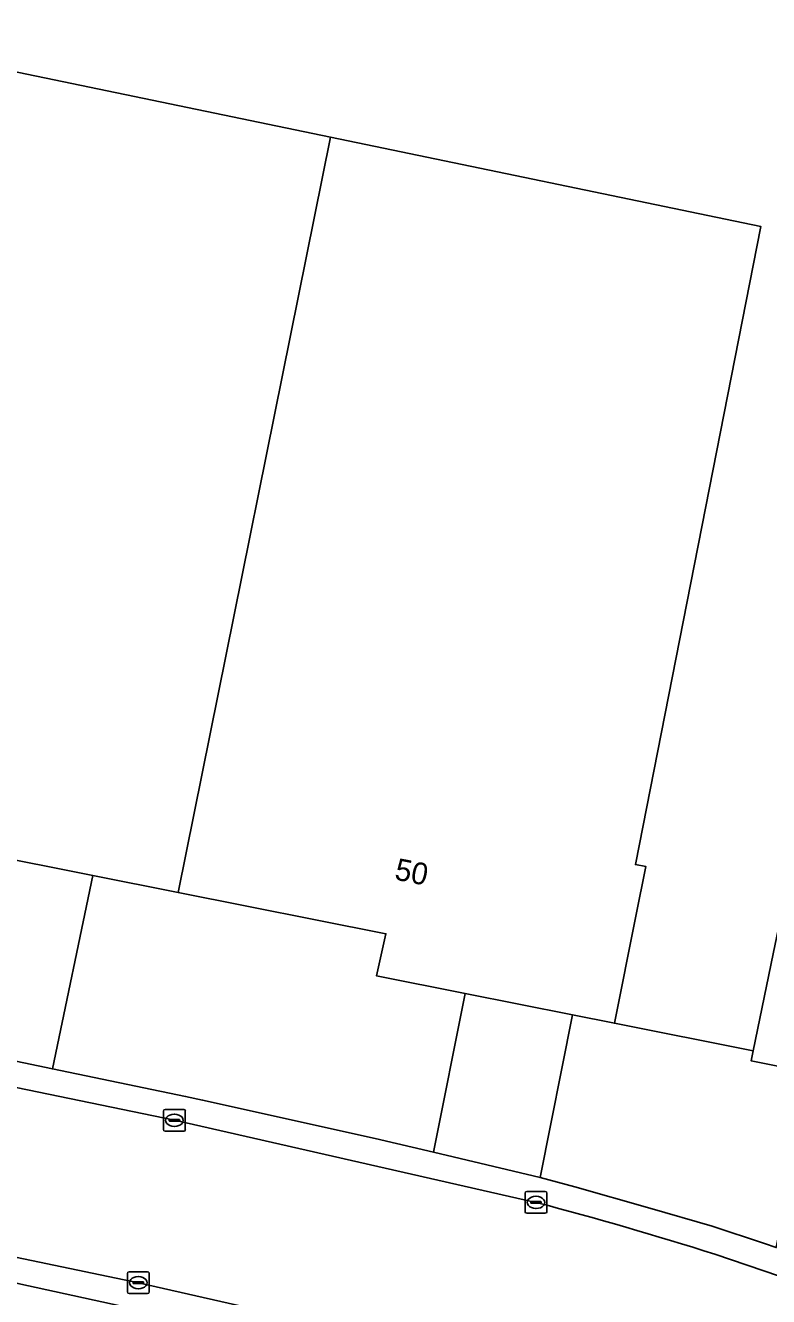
# Model space of a CAD drawing. Extents: x 157692 to 159674, y 381452 to 383291.
# Drawn here: x 159244.5 to 159278.5, y 382781.7 to 382839.8 of the extents above; entities that cross this region are included whole.
import ezdxf

# ---------------------------------------------------------------- set-up
doc = ezdxf.new("R2010")
doc.units = 0
for name, color, linetype in [('IMGEO_Erf', 7, 'Continuous'), ('IMGEO_Kolk', 7, 'Continuous'), ('IMGEO_Pand', 7, 'Continuous'), ('IMGEO_Pand_nummerreeks', 7, 'Continuous'), ('IMGEO_Parkeervlak_open', 7, 'Continuous'), ('IMGEO_Rijbaan_lokaal_open', 7, 'Continuous'), ('IMGEO_Voetpad_open', 7, 'Continuous')]:
    doc.layers.add(name, color=color, linetype=linetype)

msp = doc.modelspace()

# ---------------------------------------------------------------- linework, layer by layer
at = {"layer": 'IMGEO_Erf'}
msp.add_lwpolyline([(159234.651, 382849.296), (159227.207, 382813.206), (159226.197, 382808.309), (159207.572, 382812.152), (159204.778, 382812.728), (159204.538, 382812.778), (159202.484, 382811.092), (159201.069, 382810.709), (159193.181, 382809.902), (159231.186, 382802.159), (159231.261, 382802.503), (159232.248, 382807.046), (159232.812, 382809.643), (159233.291, 382809.557), (159239.291, 382838.713), (159258.496, 382834.723), (159278.194, 382830.631), (159272.447, 382801.43), (159272.919, 382801.346), (159272.465, 382799.071), (159271.486, 382794.167), (159277.834, 382792.902), (159278.758, 382797.353)], dxfattribs=at)
at = {"layer": 'IMGEO_Kolk'}
for p, q in [((159250.847, 382789.3), (159250.847, 382790.152)), ((159250.922, 382790.226), (159251.774, 382790.226)), ((159251.335, 382790.006), (159251.36, 382790.006)), ((159251.848, 382790.152), (159251.848, 382789.3)), ((159251.106, 382789.72), (159251.106, 382789.732)), ((159251.544, 382789.683), (159251.146, 382789.683)), ((159251.149, 382789.769), (159251.547, 382789.769)), ((159251.358, 382789.446), (159251.333, 382789.446)), ((159251.59, 382789.732), (159251.59, 382789.72)), ((159251.774, 382789.226), (159250.922, 382789.226)), ((159267.396, 382785.545), (159267.396, 382786.397)), ((159267.471, 382786.471), (159268.323, 382786.471)), ((159268.397, 382786.397), (159268.397, 382785.545)), ((159267.655, 382785.965), (159267.655, 382785.977)), ((159268.093, 382785.928), (159267.695, 382785.928)), ((159267.698, 382786.014), (159268.096, 382786.014)), ((159267.884, 382786.251), (159267.909, 382786.251)), ((159268.139, 382785.977), (159268.139, 382785.965)), ((159268.323, 382785.471), (159267.471, 382785.471)), ((159267.907, 382785.691), (159267.882, 382785.691)), ((159249.197, 382781.87), (159249.197, 382782.722)), ((159249.272, 382782.796), (159250.124, 382782.796)), ((159249.499, 382782.339), (159249.897, 382782.339)), ((159249.685, 382782.576), (159249.71, 382782.576)), ((159250.198, 382782.722), (159250.198, 382781.87)), ((159250.124, 382781.796), (159249.272, 382781.796)), ((159249.456, 382782.29), (159249.456, 382782.302)), ((159249.894, 382782.253), (159249.496, 382782.253)), ((159249.708, 382782.016), (159249.683, 382782.016)), ((159249.94, 382782.302), (159249.94, 382782.29))]:
    msp.add_line(p, q, dxfattribs=at)
for points in [[(159250.847, 382789.3), (159250.847, 382790.152)], [(159250.922, 382790.226), (159251.774, 382790.226)], [(159251.848, 382790.152), (159251.848, 382789.3)], [(159251.774, 382789.226), (159250.922, 382789.226)], [(159267.396, 382785.545), (159267.396, 382786.397)], [(159267.471, 382786.471), (159268.323, 382786.471)], [(159268.397, 382786.397), (159268.397, 382785.545)], [(159268.323, 382785.471), (159267.471, 382785.471)], [(159249.197, 382781.87), (159249.197, 382782.722)], [(159249.272, 382782.796), (159250.124, 382782.796)], [(159250.198, 382782.722), (159250.198, 382781.87)], [(159250.124, 382781.796), (159249.272, 382781.796)]]:
    msp.add_lwpolyline(points, dxfattribs=at)
for centre, radius, start, end in [((159250.924, 382790.15), 0.0765, 91.55205, 178.44795), ((159250.924, 382790.15), 0.0765, 91.55205, 178.44795), ((159251.772, 382790.15), 0.0765, 1.55205, 88.44795), ((159251.772, 382790.15), 0.0765, 1.55205, 88.44795), ((159250.924, 382789.302), 0.0765, 181.55205, 268.44795), ((159250.924, 382789.302), 0.0765, 181.55205, 268.44795), ((159251.146, 382789.729), 0.0403, 85.87752, 175.75265), ((159251.143, 382789.719), 0.0366, 178.93798, 274.71019), ((159251.547, 382789.726), 0.043, 264.86636, 352.45326), ((159251.551, 382789.731), 0.0386, 1.73085, 96.63898), ((159251.772, 382789.302), 0.0765, 271.55205, 358.44795), ((159251.772, 382789.302), 0.0765, 271.55205, 358.44795), ((159267.473, 382786.395), 0.0765, 91.55205, 178.44795), ((159267.473, 382786.395), 0.0765, 91.55205, 178.44795), ((159268.321, 382786.395), 0.0765, 1.55205, 88.44795), ((159268.321, 382786.395), 0.0765, 1.55205, 88.44795), ((159267.695, 382785.974), 0.0403, 85.87752, 175.75265), ((159267.692, 382785.964), 0.0366, 178.93798, 274.71019), ((159268.096, 382785.971), 0.043, 264.86636, 352.45326), ((159268.1, 382785.976), 0.0386, 1.73085, 96.63898), ((159267.473, 382785.547), 0.0765, 181.55205, 268.44795), ((159267.473, 382785.547), 0.0765, 181.55205, 268.44795), ((159268.321, 382785.547), 0.0765, 271.55205, 358.44795), ((159268.321, 382785.547), 0.0765, 271.55205, 358.44795), ((159249.274, 382782.72), 0.0765, 91.55205, 178.44795), ((159249.274, 382782.72), 0.0765, 91.55205, 178.44795), ((159249.496, 382782.299), 0.0403, 85.87752, 175.75265), ((159249.901, 382782.301), 0.0386, 1.73085, 96.63898), ((159250.122, 382782.72), 0.0765, 1.55205, 88.44795), ((159250.122, 382782.72), 0.0765, 1.55205, 88.44795), ((159249.274, 382781.872), 0.0765, 181.55205, 268.44795), ((159249.274, 382781.872), 0.0765, 181.55205, 268.44795), ((159249.493, 382782.289), 0.0366, 178.93798, 274.71019), ((159249.897, 382782.296), 0.043, 264.86636, 352.45326), ((159250.122, 382781.872), 0.0765, 271.55205, 358.44795), ((159250.122, 382781.872), 0.0765, 271.55205, 358.44795)]:
    msp.add_arc(centre, radius, start, end, dxfattribs=at)
for centre, major_axis, ratio, start_param, end_param in [((159251.334, 382789.726), (-0.387, 0.002), 0.722429, 4.712389, 7.853982), ((159251.359, 382789.726), (-0.39, 0.002), 0.717154, 1.570796, 4.712389), ((159267.883, 382785.971), (-0.387, 0.002), 0.722429, 4.712389, 7.853982), ((159267.908, 382785.971), (-0.39, 0.002), 0.717154, 1.570796, 4.712389), ((159249.684, 382782.296), (-0.387, 0.002), 0.722429, 4.712389, 7.853982), ((159249.709, 382782.296), (-0.39, 0.002), 0.717154, 1.570796, 4.712389)]:
    msp.add_ellipse(centre, major_axis=major_axis, ratio=ratio, start_param=start_param, end_param=end_param, dxfattribs=at)
at = {"layer": 'IMGEO_Pand'}
for points in [[(159258.496, 382834.723), (159239.291, 382838.713), (159233.291, 382809.557), (159232.812, 382809.643), (159232.248, 382807.046), (159231.261, 382802.503), (159231.186, 382802.159), (159237.819, 382800.84), (159242.053, 382800.005), (159242.468, 382801.952), (159247.611, 382800.93), (159251.526, 382800.152)], [(159277.834, 382792.902), (159277.742, 382792.457), (159280.49, 382791.893), (159297.752, 382788.351), (159301.242, 382787.635), (159302.256, 382792.532), (159310.468, 382832.212), (159286.987, 382837.021), (159278.758, 382797.353)], [(159278.194, 382830.631), (159258.496, 382834.723), (159251.526, 382800.152), (159261.025, 382798.264), (159260.604, 382796.336), (159264.65, 382795.529), (159269.574, 382794.548), (159271.486, 382794.167), (159272.465, 382799.071), (159272.919, 382801.346), (159272.447, 382801.43)]]:
    msp.add_lwpolyline(points, close=True, dxfattribs=at)
at = {"layer": 'IMGEO_Parkeervlak_open'}
for points in [[(159235.913, 382794.142), (159245.766, 382792.081), (159247.611, 382800.93), (159242.468, 382801.952), (159242.053, 382800.005), (159237.819, 382800.84), (159236.493, 382794.525)], [(159266.79, 382777.169), (159263.202, 382778.062), (159263.006, 382778.107), (159259.69, 382778.869), (159244.185, 382782.262), (159227.738, 382785.666)]]:
    msp.add_lwpolyline(points, dxfattribs=at)
msp.add_lwpolyline([(159269.574, 382794.548), (159264.65, 382795.529), (159263.204, 382788.273), (159268.091, 382787.106)], close=True, dxfattribs=at)
at = {"layer": 'IMGEO_Rijbaan_lokaal_open'}
for points in [[(159142.303, 382804.672), (159154.207, 382802.251), (159172.516, 382798.525), (159191.396, 382794.678), (159212.814, 382790.358), (159227.146, 382786.964), (159231.122, 382786.156), (159249.698, 382782.295), (159265.922, 382778.61)], [(159267.897, 382785.971), (159251.348, 382789.727), (159232.635, 382793.6), (159214.213, 382797.832)], [(159281.235, 382781.843), (159276.089, 382783.595)]]:
    msp.add_lwpolyline(points, dxfattribs=at)
msp.add_arc((159227.02, 382629.725), 161.505, 72.31261, 75.33895, dxfattribs=at)
at = {"layer": 'IMGEO_Voetpad_open'}
for points in [[(159157.677, 382809.268), (159214.213, 382797.832), (159232.635, 382793.6), (159251.348, 382789.727), (159267.897, 382785.971)], [(159265.922, 382778.61), (159249.698, 382782.295), (159231.122, 382786.156), (159227.146, 382786.964), (159212.814, 382790.358), (159191.396, 382794.678), (159172.516, 382798.525), (159154.207, 382802.251), (159142.303, 382804.672)], [(159142.651, 382803.548), (159143.221, 382803.281), (159175.832, 382796.66), (159175.97, 382796.632), (159185.945, 382794.62), (159190.971, 382793.6), (159201.221, 382791.532), (159201.373, 382791.498), (159227.738, 382785.666), (159244.185, 382782.262), (159259.69, 382778.869), (159263.006, 382778.107), (159263.202, 382778.062), (159266.79, 382777.169)], [(159278.891, 382783.905), (159278.359, 382784.09), (159275.958, 382784.877), (159273.113, 382785.705), (159269.672, 382786.684), (159268.091, 382787.106), (159263.204, 382788.273), (159260.53, 382788.897), (159252.635, 382790.651), (159251.857, 382790.82), (159245.766, 382792.081), (159235.913, 382794.142), (159234.921, 382794.343), (159214.41, 382798.462)], [(159276.089, 382783.595), (159281.235, 382781.843)]]:
    msp.add_lwpolyline(points, dxfattribs=at)
for points in [[(159264.65, 382795.529), (159260.604, 382796.336), (159261.025, 382798.264), (159251.526, 382800.152), (159247.611, 382800.93), (159245.766, 382792.081), (159251.857, 382790.82), (159252.635, 382790.651), (159260.53, 382788.897), (159263.204, 382788.273)], [(159280.49, 382791.893), (159277.742, 382792.457), (159277.834, 382792.902), (159271.486, 382794.167), (159269.574, 382794.548), (159268.091, 382787.106), (159269.672, 382786.684), (159273.113, 382785.705), (159275.958, 382784.877), (159278.359, 382784.09), (159278.891, 382783.905)]]:
    msp.add_lwpolyline(points, close=True, dxfattribs=at)
msp.add_arc((159227.02, 382629.725), 161.505, 72.31261, 75.33895, dxfattribs=at)

# ---------------------------------------------------------------- texts
at = {"layer": 'IMGEO_Pand_nummerreeks'}
msp.add_text('50', height=1, rotation=348.73565, dxfattribs=at).set_placement((159261.384, 382800.756))

doc.saveas('drawing.dxf')
